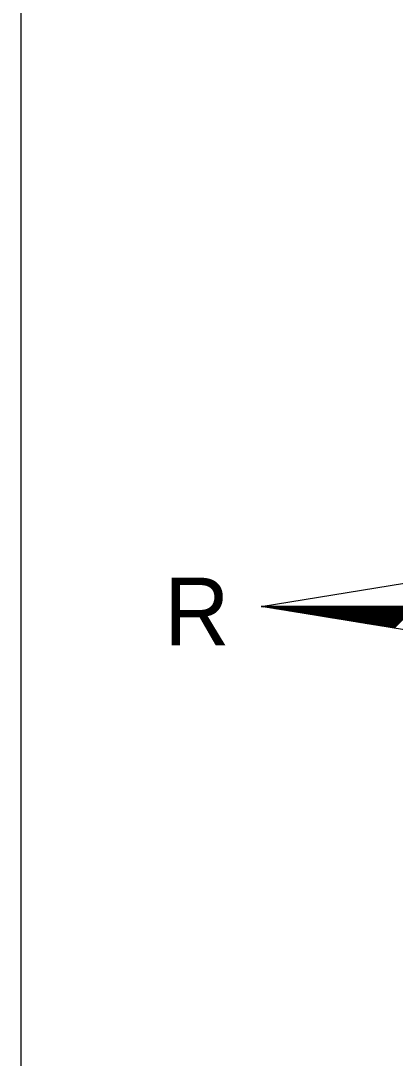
# Model space of a CAD drawing. Extents: x 576692 to 577659, y 273254 to 273799.
# Drawn here: x 576691.61 to 576697.16, y 273583.11 to 273598.47 of the extents above; entities that cross this region are included whole.
import ezdxf

# ---------------------------------------------------------------- set-up
doc = ezdxf.new("R2010")
doc.units = 0
doc.layers.add('RAMI_UZMR_####_####_#', color=7, linetype='Continuous')

msp = doc.modelspace()

# ---------------------------------------------------------------- linework, layer by layer
at = {"layer": 'RAMI_UZMR_####_####_#'}
for p, q in [((576695.17, 273589.796), (576700.674, 273590.692)), ((576700.674, 273588.9), (576695.17, 273589.796)), ((576695.17, 273589.796), (576701.57, 273589.796)), ((576701.57, 273589.796), (576695.17, 273589.796)), ((576695.182, 273589.795), (576695.184, 273589.796)), ((576695.198, 273589.792), (576695.202, 273589.796)), ((576695.213, 273589.79), (576695.22, 273589.796)), ((576695.229, 273589.787), (576695.238, 273589.796)), ((576695.244, 273589.784), (576695.256, 273589.796)), ((576695.26, 273589.782), (576695.274, 273589.796)), ((576695.275, 273589.78), (576695.292, 273589.796)), ((576695.29, 273589.777), (576695.31, 273589.796)), ((576695.306, 273589.774), (576695.329, 273589.796)), ((576695.322, 273589.772), (576695.346, 273589.796)), ((576695.338, 273589.769), (576695.365, 273589.796)), ((576695.353, 273589.767), (576695.383, 273589.796)), ((576695.369, 273589.764), (576695.401, 273589.796)), ((576695.384, 273589.762), (576695.419, 273589.796)), ((576695.399, 273589.76), (576695.438, 273589.796)), ((576695.415, 273589.756), (576695.455, 273589.796)), ((576695.431, 273589.754), (576695.474, 273589.796)), ((576695.446, 273589.752), (576695.492, 273589.796)), ((576695.462, 273589.749), (576695.51, 273589.796)), ((576695.478, 273589.747), (576695.527, 273589.796)), ((576695.493, 273589.744), (576695.546, 273589.796)), ((576695.509, 273589.741), (576695.564, 273589.796)), ((576695.524, 273589.739), (576695.582, 273589.796)), ((576695.54, 273589.736), (576695.6, 273589.796)), ((576695.556, 273589.734), (576695.618, 273589.796)), ((576695.571, 273589.731), (576695.636, 273589.796)), ((576695.586, 273589.728), (576695.654, 273589.796)), ((576695.602, 273589.726), (576695.673, 273589.796)), ((576695.618, 273589.724), (576695.69, 273589.796)), ((576695.634, 273589.721), (576695.709, 273589.796)), ((576695.649, 273589.718), (576695.727, 273589.796)), ((576695.665, 273589.716), (576695.745, 273589.796)), ((576695.68, 273589.713), (576695.763, 273589.796)), ((576695.695, 273589.711), (576695.781, 273589.796)), ((576695.711, 273589.708), (576695.799, 273589.796)), ((576695.727, 273589.706), (576695.818, 273589.796)), ((576695.742, 273589.704), (576695.835, 273589.796)), ((576695.758, 273589.7), (576695.854, 273589.796)), ((576695.774, 273589.698), (576695.872, 273589.796)), ((576695.789, 273589.696), (576695.89, 273589.796)), ((576695.805, 273589.693), (576695.908, 273589.796)), ((576695.82, 273589.691), (576695.926, 273589.796)), ((576695.836, 273589.688), (576695.944, 273589.796)), ((576695.851, 273589.686), (576695.962, 273589.796)), ((576695.866, 273589.683), (576695.98, 273589.796)), ((576695.882, 273589.68), (576695.998, 273589.796)), ((576695.898, 273589.678), (576696.017, 273589.796)), ((576695.914, 273589.676), (576696.034, 273589.796)), ((576695.929, 273589.673), (576696.053, 273589.796)), ((576695.945, 273589.67), (576696.071, 273589.796)), ((576695.96, 273589.668), (576696.089, 273589.796)), ((576695.976, 273589.665), (576696.107, 273589.796)), ((576695.991, 273589.663), (576696.126, 273589.796)), ((576696.007, 273589.66), (576696.143, 273589.796)), ((576696.022, 273589.658), (576696.161, 273589.796)), ((576696.038, 273589.656), (576696.179, 273589.796)), ((576696.054, 273589.652), (576696.198, 273589.796)), ((576696.069, 273589.65), (576696.215, 273589.796)), ((576696.085, 273589.648), (576696.234, 273589.796)), ((576696.1, 273589.645), (576696.252, 273589.796)), ((576696.116, 273589.643), (576696.27, 273589.796)), ((576696.132, 273589.64), (576696.288, 273589.796)), ((576696.147, 273589.638), (576696.306, 273589.796)), ((576696.162, 273589.635), (576696.324, 273589.796)), ((576696.178, 273589.632), (576696.342, 273589.796)), ((576696.194, 273589.63), (576696.361, 273589.796)), ((576696.21, 273589.628), (576696.378, 273589.796)), ((576696.225, 273589.625), (576696.397, 273589.796)), ((576696.241, 273589.622), (576696.414, 273589.796)), ((576696.256, 273589.62), (576696.433, 273589.796)), ((576696.271, 273589.617), (576696.451, 273589.796)), ((576696.287, 273589.615), (576696.469, 273589.796)), ((576696.303, 273589.612), (576696.487, 273589.796)), ((576696.318, 273589.609), (576696.506, 273589.796)), ((576696.334, 273589.607), (576696.523, 273589.796)), ((576696.35, 273589.604), (576696.542, 273589.796)), ((576696.365, 273589.602), (576696.559, 273589.796)), ((576696.381, 273589.6), (576696.578, 273589.796)), ((576696.396, 273589.596), (576696.596, 273589.796)), ((576696.412, 273589.594), (576696.614, 273589.796)), ((576696.427, 273589.592), (576696.632, 273589.796)), ((576696.442, 273589.589), (576696.65, 273589.796)), ((576696.458, 273589.587), (576696.668, 273589.796)), ((576696.474, 273589.584), (576696.686, 273589.796)), ((576696.49, 273589.582), (576696.705, 273589.796)), ((576696.505, 273589.579), (576696.722, 273589.796)), ((576696.521, 273589.576), (576696.741, 273589.796)), ((576696.536, 273589.574), (576696.759, 273589.796)), ((576696.552, 273589.572), (576696.777, 273589.796)), ((576696.567, 273589.569), (576696.794, 273589.796)), ((576696.583, 273589.566), (576696.813, 273589.796)), ((576696.598, 273589.564), (576696.831, 273589.796)), ((576696.614, 273589.561), (576696.849, 273589.796)), ((576696.63, 273589.559), (576696.867, 273589.796)), ((576696.645, 273589.556), (576696.886, 273589.796)), ((576696.661, 273589.554), (576696.903, 273589.796)), ((576696.676, 273589.552), (576696.922, 273589.796)), ((576696.692, 273589.548), (576696.94, 273589.796)), ((576696.708, 273589.546), (576696.958, 273589.796)), ((576696.723, 273589.544), (576696.976, 273589.796)), ((576696.738, 273589.541), (576696.994, 273589.796)), ((576696.754, 273589.539), (576697.012, 273589.796)), ((576696.77, 273589.536), (576697.03, 273589.796)), ((576696.786, 273589.534), (576697.048, 273589.796)), ((576696.801, 273589.531), (576697.066, 273589.796)), ((576696.817, 273589.528), (576697.084, 273589.796)), ((576696.832, 273589.526), (576697.102, 273589.796)), ((576696.847, 273589.524), (576697.121, 273589.796)), ((576696.863, 273589.521), (576697.139, 273589.796)), ((576696.879, 273589.518), (576697.157, 273589.796)), ((576696.894, 273589.516), (576697.175, 273589.796)), ((576696.91, 273589.513), (576697.193, 273589.796)), ((576696.926, 273589.511), (576697.211, 273589.796)), ((576696.941, 273589.508), (576697.23, 273589.796)), ((576696.957, 273589.506), (576697.247, 273589.796)), ((576696.972, 273589.504), (576697.266, 273589.796)), ((576696.988, 273589.5), (576697.284, 273589.796)), ((576697.003, 273589.498), (576697.302, 273589.796)), ((576697.018, 273589.496), (576697.32, 273589.796)), ((576697.034, 273589.493), (576697.338, 273589.796)), ((576697.05, 273589.491), (576697.356, 273589.796)), ((576697.066, 273589.488), (576697.374, 273589.796)), ((576697.081, 273589.485), (576697.393, 273589.796)), ((576697.097, 273589.483), (576697.41, 273589.796)), ((576697.112, 273589.48), (576697.428, 273589.796)), ((576697.128, 273589.478), (576697.446, 273589.796)), ((576697.143, 273589.475), (576697.465, 273589.796))]:
    msp.add_line(p, q, dxfattribs=at)
msp.add_lwpolyline([(576691.609, 273404.136), (576978.221, 273404.136), (576978.221, 273601.352), (576691.609, 273601.352)], close=True, dxfattribs=at)

# ---------------------------------------------------------------- texts
msp.add_text('R', height=1, rotation=360, dxfattribs=at).set_placement((576693.736, 273589.222))

doc.saveas('drawing.dxf')
